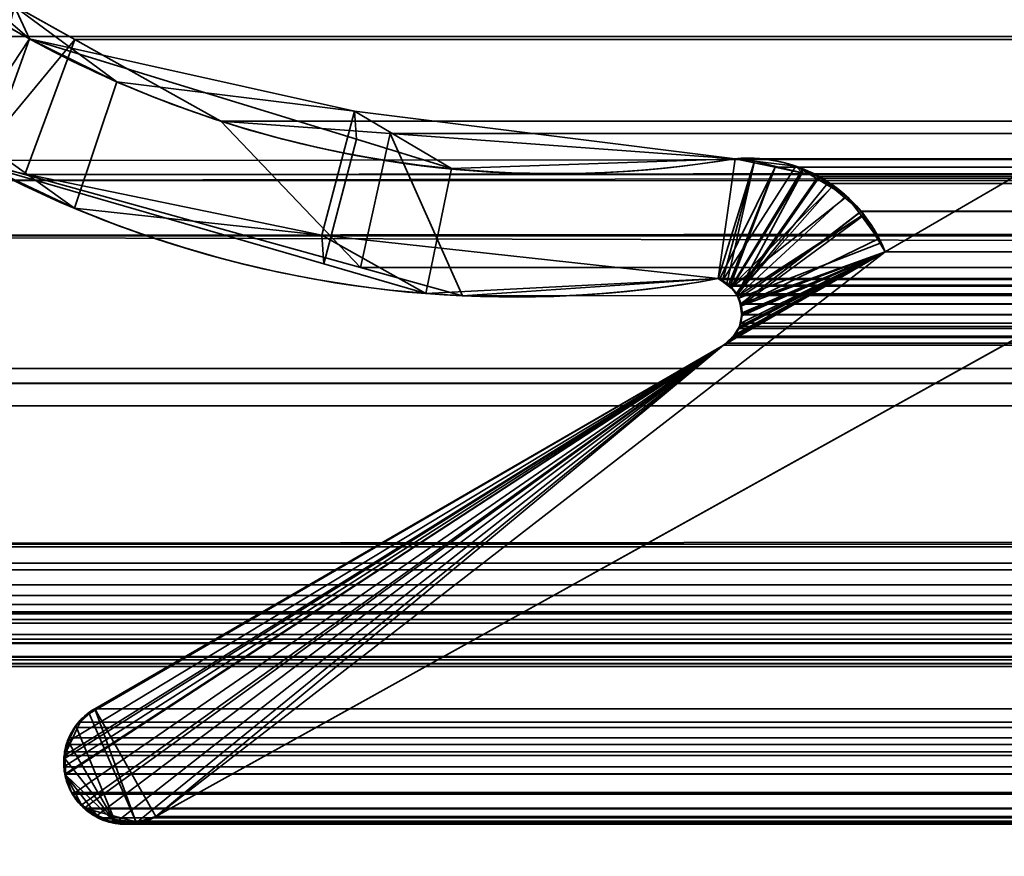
# Model space of a CAD drawing. Header units: millimetres. Extents: x -603 to 3703, y -115 to 193.
# Tile 261 of 656: x 1032 to 1038, y -5 to 0. Entities that reach past the tile are written whole.
import ezdxf

# ---------------------------------------------------------------- set-up
doc = ezdxf.new("R2010")
doc.units = ezdxf.units.MM
doc.layers.add('152', color=7, linetype='Continuous', true_color=0xffffff)

# ---------------------------------------------------------------- blocks, each defined once
blk = doc.blocks.new('UG_SURFACE_002')
at = {"layer": '152', "color": 252, "linetype": 'Continuous', "lineweight": 35}
for points in [[(2165, -18, 2212.25), (2165, 174.4, 2212.25), (835, 174.4, 2212.25), (835, -18, 2212.25)], [(985, -18, 2062.2499), (985, 174.4, 2062.2499), (2015.0001, 174.4, 2062.2499), (2015.0001, -18, 2062.2499)]]:
    blk.add_3dface(points, dxfattribs=at)
blk = doc.blocks.new('UG_SURFACE_071')
at = {"layer": '152', "color": 43, "linetype": 'Continuous', "lineweight": 35}
for points in [[(1029, 0, 2), (1068, 0, 951.5), (1094, 0, 948)], [(1094, 0, 948), (1120, 0, 951.5), (1971, 0, 2), (1029, 0, 2)], [(1029, 0, 2), (1029, 0, 2017), (1068, 0, 1186.5), (1068, 0, 951.5)], [(1029, 0, 2017), (1094, 0, 1190.0001), (1068, 0, 1186.5)], [(1120, 0, 1186.5), (1094, 0, 1190.0001), (1029, 0, 2017), (1971, 0, 2017)], [(1029, 0, 2), (1971, 0, 2), (1971, -2), (1029, -2)], [(1029, 0, 2017), (1029, -34, 2017), (1971, -34, 2017), (1971, 0, 2017)], [(1029, -34), (1029, -2), (1971, -2), (1971, -34)]]:
    blk.add_3dface(points, dxfattribs=at)
blk = doc.blocks.new('UG_SURFACE_096')
at = {"layer": '152', "color": 7, "linetype": 'Continuous', "lineweight": 35}
for points in [[(1031.7388, -0.5532, 2013.5112), (1032.4106, -1.0341, 2012.8393), (1032.6657, -0.2724, 2012.5842), (1032.0498, 0.1813, 2013.2003)], [(1032.1391, -0.0133, -7.75), (1032.0252, 0.0846, -7.75), (1032.0498, 0.1813, 2013.2003)], [(1032.1391, -0.0133, -7.75), (1032.0498, 0.1813, 2013.2003), (1032.6657, -0.2724, 2012.5842)], [(1032.0252, 0.0846, -7.75), (1032.1391, -0.0133, -7.75), (1031.7165, -0.6536, -7.75)], [(1031.8637, -0.7759, -7.75), (1031.7165, -0.6536, -7.75), (1032.1391, -0.0133, -7.75)], [(1032.1391, -0.0133, -7.75), (1034.1076, -0.6191, -7.75), (1033.9115, -1.369, -7.75), (1031.8637, -0.7759, -7.75)], [(1032.1391, -0.0133, -7.75), (1032.6657, -0.2724, 2012.5842), (1034.0958, -0.4504, 2011.1542)], [(1034.0958, -0.4504, 2011.1542), (1034.1076, -0.6191, -7.75), (1032.1391, -0.0133, -7.75)], [(1040.2764, -0.597, -7.75), (1032.8995, -4.6975, -7.75), (1037.2902, -1.2961, -7.75), (1039.4056, -0.0688, -7.75)], [(1039.4056, -0.0688, 2005.8444), (1037.2902, -1.2961, 2007.9598), (1032.8995, -4.6975, 2012.3506), (1040.2764, -0.597, 2004.9736)], [(1039.4056, -0.0688, -7.75), (1037.2902, -1.2961, -7.75), (1037.2902, -1.2961, 2007.9598), (1039.4056, -0.0688, 2005.8444)], [(1034.0958, -0.4504, 2011.1542), (1032.6657, -0.2724, 2012.5842), (1032.4106, -1.0341, 2012.8393), (1033.8982, -1.1969, 2011.3518)], [(1033.8982, -1.1969, 2011.3518), (1036.2856, -1.4582, 2008.9643), (1036.3876, -0.7357, 2008.8625), (1034.0958, -0.4504, 2011.1542)], [(1034.6807, -0.7956, -7.75), (1034.0958, -0.4504, 2011.1542), (1036.3876, -0.7357, 2008.8625)], [(1034.6807, -0.7956, -7.75), (1034.1076, -0.6191, -7.75), (1034.0958, -0.4504, 2011.1542)], [(1032.4106, -1.0341, 2012.8393), (1031.7388, -0.5532, 2013.5112), (1031.8637, -0.7759, -7.75)], [(1040.2764, -0.597, 2004.9736), (1032.8995, -4.6975, 2012.3506), (1032.8995, -4.6975, -7.75), (1040.2764, -0.597, -7.75)], [(1034.1076, -0.6191, -7.75), (1034.6807, -0.7956, -7.75), (1034.526, -1.547, -7.75), (1033.9115, -1.369, -7.75)], [(1036.2856, -1.4582, -7.75), (1034.526, -1.547, -7.75), (1034.6807, -0.7956, -7.75), (1036.3876, -0.7357, -7.75)], [(1036.3876, -0.7357, 2008.8625), (1036.3876, -0.7357, -7.75), (1034.6807, -0.7956, -7.75)], [(1036.3876, -0.7357, -7.75), (1036.5034, -0.7501, -7.75), (1036.2856, -1.4582, -7.75)], [(1036.5027, -0.7599, 2008.7473), (1036.3876, -0.7357, 2008.8625), (1036.2856, -1.4582, 2008.9643), (1036.3102, -1.4716, 2008.9397)], [(1036.3085, -1.473, -7.75), (1036.2856, -1.4582, -7.75), (1036.5034, -0.7501, -7.75), (1036.752, -0.781, -7.75)], [(1036.3102, -1.4716, 2008.9397), (1036.3375, -1.4864, 2008.9126), (1036.5027, -0.7599, 2008.7473)], [(1036.7916, -0.8206, 2008.4584), (1036.5027, -0.7599, 2008.7473), (1036.3375, -1.4864, 2008.9126), (1036.3632, -1.5149, 2008.8868)], [(1036.3876, -0.7357, -7.75), (1036.3876, -0.7357, 2008.8625), (1036.5027, -0.7599, 2008.7473)], [(1036.5027, -0.7599, 2008.7473), (1036.5034, -0.7501, -7.75), (1036.3876, -0.7357, -7.75)], [(1036.5034, -0.7501, -7.75), (1036.5027, -0.7599, 2008.7473), (1036.7916, -0.8206, 2008.4584)], [(1036.7916, -0.8206, 2008.4584), (1036.752, -0.781, -7.75), (1036.5034, -0.7501, -7.75)], [(1031.8637, -0.7759, -7.75), (1033.9115, -1.369, -7.75), (1033.8982, -1.1969, 2011.3518)], [(1033.8982, -1.1969, 2011.3518), (1032.4106, -1.0341, 2012.8393), (1031.8637, -0.7759, -7.75)], [(1036.3628, -1.508, -7.75), (1036.3085, -1.473, -7.75), (1036.752, -0.781, -7.75), (1036.79, -0.8036, -7.75)], [(1036.79, -0.8036, -7.75), (1036.9669, -0.9082, -7.75), (1036.3628, -1.508, -7.75)], [(1036.3632, -1.5149, 2008.8868), (1036.3981, -1.5535, 2008.852), (1036.7916, -0.8206, 2008.4584)], [(1036.3981, -1.5535, 2008.852), (1036.9728, -0.9008, 2008.2772), (1036.8874, -0.8407, 2008.3625), (1036.7916, -0.8206, 2008.4584)], [(1036.7916, -0.8206, 2008.4584), (1036.79, -0.8036, -7.75), (1036.752, -0.781, -7.75)], [(1036.79, -0.8036, -7.75), (1036.7916, -0.8206, 2008.4584), (1036.8874, -0.8407, 2008.3625)], [(1036.8874, -0.8407, 2008.3625), (1036.9669, -0.9082, -7.75), (1036.79, -0.8036, -7.75)], [(1036.8874, -0.8407, 2008.3625), (1036.9728, -0.9008, 2008.2772), (1036.9669, -0.9082, -7.75)], [(1036.365, -1.5112, -7.75), (1036.3628, -1.508, -7.75), (1036.9669, -0.9082, -7.75), (1037.0604, -0.9635, -7.75)], [(1037.0553, -0.9589, 2008.1947), (1036.9728, -0.9008, 2008.2772), (1036.3981, -1.5535, 2008.852), (1036.402, -1.5635, 2008.848)], [(1037.0604, -0.9635, -7.75), (1036.9669, -0.9082, -7.75), (1036.9728, -0.9008, 2008.2772)], [(1037.0604, -0.9635, -7.75), (1036.9728, -0.9008, 2008.2772), (1037.0553, -0.9589, 2008.1947)], [(1037.0604, -0.9635, -7.75), (1037.1469, -1.0803, -7.75), (1036.4014, -1.5638, -7.75), (1036.365, -1.5112, -7.75)], [(1036.402, -1.5635, 2008.848), (1036.4237, -1.6191, 2008.8263), (1037.1517, -1.0837, 2008.0984), (1037.0553, -0.9589, 2008.1947)], [(1037.0553, -0.9589, 2008.1947), (1037.1469, -1.0803, -7.75), (1037.0604, -0.9635, -7.75)], [(1037.0553, -0.9589, 2008.1947), (1037.1517, -1.0837, 2008.0984), (1037.1469, -1.0803, -7.75)], [(1037.1469, -1.0803, -7.75), (1036.4094, -1.5754, -7.75), (1036.4014, -1.5638, -7.75)], [(1037.1469, -1.0803, -7.75), (1037.2669, -1.2421, -7.75), (1036.4094, -1.5754, -7.75)], [(1036.4237, -1.6191, 2008.8263), (1037.2546, -1.217, 2007.9954), (1037.1517, -1.0837, 2008.0984)], [(1037.2669, -1.2421, -7.75), (1037.1469, -1.0803, -7.75), (1037.1517, -1.0837, 2008.0984)], [(1037.2669, -1.2421, -7.75), (1037.1517, -1.0837, 2008.0984), (1037.2546, -1.217, 2007.9954)], [(1033.8982, -1.1969, 2011.3518), (1033.9115, -1.369, -7.75), (1034.526, -1.547, -7.75)], [(1036.2856, -1.4582, 2008.9643), (1033.8982, -1.1969, 2011.3518), (1034.526, -1.547, -7.75)], [(1036.4197, -1.623, -7.75), (1036.4094, -1.5754, -7.75), (1037.2669, -1.2421, -7.75), (1037.2902, -1.2961, -7.75)], [(1037.2902, -1.2961, 2007.9598), (1037.2546, -1.217, 2007.9954), (1036.4237, -1.6191, 2008.8263), (1036.4239, -1.622, 2008.826)], [(1037.2546, -1.217, 2007.9954), (1037.2902, -1.2961, -7.75), (1037.2669, -1.2421, -7.75)], [(1037.2546, -1.217, 2007.9954), (1037.2902, -1.2961, 2007.9598), (1037.2902, -1.2961, -7.75)], [(1036.3175, -1.8586, -7.75), (1036.3632, -1.8237, -7.75), (1037.2902, -1.2961, -7.75), (1032.8995, -4.6975, -7.75)], [(1032.8995, -4.6975, 2012.3506), (1037.2902, -1.2961, 2007.9598), (1036.3175, -1.8586, 2008.9326)], [(1036.3683, -1.813, 2008.8818), (1036.3175, -1.8586, 2008.9326), (1037.2902, -1.2961, 2007.9598)], [(1037.2902, -1.2961, -7.75), (1036.3632, -1.8237, -7.75), (1036.3684, -1.8157, -7.75)], [(1037.2902, -1.2961, 2007.9598), (1036.386, -1.7971, 2008.8639), (1036.3683, -1.813, 2008.8818)], [(1036.3684, -1.8157, -7.75), (1036.4028, -1.763, -7.75), (1037.2902, -1.2961, -7.75)], [(1036.4044, -1.7635, 2008.8456), (1036.386, -1.7971, 2008.8639), (1037.2902, -1.2961, 2007.9598)], [(1036.4028, -1.763, -7.75), (1036.4141, -1.7456, -7.75), (1037.2902, -1.2961, -7.75)], [(1037.2902, -1.2961, 2007.9598), (1036.4141, -1.7456, 2008.8358), (1036.4044, -1.7635, 2008.8456)], [(1037.2902, -1.2961, -7.75), (1036.4141, -1.7456, -7.75), (1036.4257, -1.6816, -7.75)], [(1037.2902, -1.2961, 2007.9598), (1036.4282, -1.6826, 2008.8217), (1036.4141, -1.7456, 2008.8358)], [(1037.2902, -1.2961, -7.75), (1036.4288, -1.6645, -7.75), (1036.4197, -1.623, -7.75)], [(1037.2902, -1.2961, 2007.9598), (1036.4239, -1.622, 2008.826), (1036.4282, -1.6821, 2008.8217)], [(1036.4257, -1.6816, -7.75), (1036.4288, -1.6645, -7.75), (1037.2902, -1.2961, -7.75)], [(1036.4282, -1.6821, 2008.8217), (1036.4282, -1.6826, 2008.8217), (1037.2902, -1.2961, 2007.9598)], [(1034.526, -1.547, -7.75), (1036.2856, -1.4582, -7.75), (1036.2856, -1.4582, 2008.9643)], [(1036.2856, -1.4582, -7.75), (1036.3085, -1.473, -7.75), (1036.3102, -1.4716, 2008.9397)], [(1036.3102, -1.4716, 2008.9397), (1036.2856, -1.4582, 2008.9643), (1036.2856, -1.4582, -7.75)], [(1036.3375, -1.4864, 2008.9126), (1036.3102, -1.4716, 2008.9397), (1036.3085, -1.473, -7.75)], [(1036.3085, -1.473, -7.75), (1036.3628, -1.508, -7.75), (1036.3632, -1.5149, 2008.8868)], [(1036.3632, -1.5149, 2008.8868), (1036.3375, -1.4864, 2008.9126), (1036.3085, -1.473, -7.75)], [(1036.3628, -1.508, -7.75), (1036.365, -1.5112, -7.75), (1036.3632, -1.5149, 2008.8868)], [(1036.3981, -1.5535, 2008.852), (1036.3632, -1.5149, 2008.8868), (1036.365, -1.5112, -7.75)], [(1036.365, -1.5112, -7.75), (1036.4014, -1.5638, -7.75), (1036.402, -1.5635, 2008.848)], [(1036.402, -1.5635, 2008.848), (1036.3981, -1.5535, 2008.852), (1036.365, -1.5112, -7.75)], [(1036.4237, -1.6191, 2008.8263), (1036.402, -1.5635, 2008.848), (1036.4014, -1.5638, -7.75)], [(1036.4014, -1.5638, -7.75), (1036.4094, -1.5754, -7.75), (1036.4239, -1.622, 2008.826)], [(1036.4239, -1.622, 2008.826), (1036.4237, -1.6191, 2008.8263), (1036.4014, -1.5638, -7.75)], [(1036.4094, -1.5754, -7.75), (1036.4197, -1.623, -7.75), (1036.4239, -1.622, 2008.826)], [(1036.4282, -1.6821, 2008.8217), (1036.4239, -1.622, 2008.826), (1036.4197, -1.623, -7.75)], [(1036.4197, -1.623, -7.75), (1036.4288, -1.6645, -7.75), (1036.4282, -1.6821, 2008.8217)], [(1036.4282, -1.6826, 2008.8217), (1036.4257, -1.6816, -7.75), (1036.4141, -1.7456, -7.75)], [(1036.4141, -1.7456, -7.75), (1036.4141, -1.7456, 2008.8358), (1036.4282, -1.6826, 2008.8217)], [(1036.4288, -1.6645, -7.75), (1036.4257, -1.6816, -7.75), (1036.4282, -1.6821, 2008.8217)], [(1036.4282, -1.6826, 2008.8217), (1036.4282, -1.6821, 2008.8217), (1036.4257, -1.6816, -7.75)], [(1036.386, -1.7971, 2008.8639), (1036.4028, -1.763, -7.75), (1036.3684, -1.8157, -7.75)], [(1036.386, -1.7971, 2008.8639), (1036.4044, -1.7635, 2008.8456), (1036.4028, -1.763, -7.75)], [(1036.4028, -1.763, -7.75), (1036.4044, -1.7635, 2008.8456), (1036.4141, -1.7456, 2008.8358)], [(1036.4141, -1.7456, 2008.8358), (1036.4141, -1.7456, -7.75), (1036.4028, -1.763, -7.75)], [(1036.3175, -1.8586, -7.75), (1036.3175, -1.8586, 2008.9326), (1036.3683, -1.813, 2008.8818)], [(1036.3683, -1.813, 2008.8818), (1036.3632, -1.8237, -7.75), (1036.3175, -1.8586, -7.75)], [(1036.3683, -1.813, 2008.8818), (1036.3684, -1.8157, -7.75), (1036.3632, -1.8237, -7.75)], [(1036.3684, -1.8157, -7.75), (1036.3683, -1.813, 2008.8818), (1036.386, -1.7971, 2008.8639)], [(1036.3175, -1.8586, -7.75), (1032.3565, -4.4464, -7.75), (1032.349, -4.4241, -7.75), (1032.3541, -4.3454, -7.75)], [(1032.3541, -4.3454, -7.75), (1032.359, -4.2719, -7.75), (1032.3718, -4.2453, -7.75), (1036.3175, -1.8586, -7.75)], [(1032.4558, -4.6258, -7.75), (1032.3923, -4.5523, -7.75), (1032.3565, -4.4464, -7.75), (1036.3175, -1.8586, -7.75)], [(1032.4179, -4.1507, -7.75), (1032.5009, -4.0763, -7.75), (1036.3175, -1.8586, -7.75), (1032.3718, -4.2453, -7.75)], [(1036.3175, -1.8586, -7.75), (1032.5419, -4.693, -7.75), (1032.4929, -4.6686, -7.75), (1032.4558, -4.6258, -7.75)], [(1032.5009, -4.0763, -7.75), (1032.5317, -4.0486, -7.75), (1036.3175, -1.8586, -7.75)], [(1032.5317, -4.0486, 2012.7182), (1036.3175, -1.8586, 2008.9326), (1036.3175, -1.8586, -7.75), (1032.5317, -4.0486, -7.75)], [(1032.8995, -4.6975, 2012.3506), (1036.3175, -1.8586, 2008.9326), (1032.5317, -4.0486, 2012.7182)], [(1032.6593, -4.7331, -7.75), (1032.6157, -4.7299, -7.75), (1032.5419, -4.693, -7.75), (1036.3175, -1.8586, -7.75)], [(1032.7798, -4.7371, -7.75), (1032.7679, -4.7411, -7.75), (1032.6593, -4.7331, -7.75), (1036.3175, -1.8586, -7.75)], [(1036.3175, -1.8586, -7.75), (1032.8995, -4.6975, -7.75), (1032.7798, -4.7371, -7.75)], [(1032.4993, -4.0777, 2012.7506), (1032.5009, -4.0763, -7.75), (1032.4179, -4.1507, -7.75)], [(1032.4179, -4.1507, -7.75), (1032.418, -4.1509, 2012.8319), (1032.4993, -4.0777, 2012.7506)], [(1032.4993, -4.0777, 2012.7506), (1032.418, -4.1509, 2012.8319), (1032.6587, -4.7364, 2012.5914), (1032.7802, -4.728, 2012.4698)], [(1032.5009, -4.0763, -7.75), (1032.4993, -4.0777, 2012.7506), (1032.5317, -4.0486, 2012.7182)], [(1032.7802, -4.728, 2012.4698), (1032.5317, -4.0486, 2012.7182), (1032.4993, -4.0777, 2012.7506)], [(1032.5317, -4.0486, 2012.7182), (1032.5317, -4.0486, -7.75), (1032.5009, -4.0763, -7.75)], [(1032.5317, -4.0486, 2012.7182), (1032.7802, -4.728, 2012.4698), (1032.8406, -4.7238, 2012.4094), (1032.8995, -4.6975, 2012.3506)], [(1032.6587, -4.7364, 2012.5914), (1032.418, -4.1509, 2012.8319), (1032.4166, -4.1522, 2012.8334), (1032.3712, -4.2465, 2012.8789)], [(1032.4173, -4.1512, -7.75), (1032.3712, -4.2465, 2012.8789), (1032.4166, -4.1522, 2012.8334)], [(1032.4173, -4.1512, -7.75), (1032.3718, -4.2453, -7.75), (1032.3712, -4.2465, 2012.8789)], [(1032.3718, -4.2453, -7.75), (1032.4173, -4.1512, -7.75), (1032.4179, -4.1507, -7.75)], [(1032.4166, -4.1522, 2012.8334), (1032.418, -4.1509, 2012.8319), (1032.4179, -4.1507, -7.75), (1032.4173, -4.1512, -7.75)], [(1032.3712, -4.2465, 2012.8789), (1032.359, -4.2719, 2012.8911), (1032.3495, -4.3457, 2012.9006), (1032.6587, -4.7364, 2012.5914)], [(1032.3712, -4.2465, 2012.8789), (1032.3718, -4.2453, -7.75), (1032.359, -4.2719, -7.75)], [(1032.359, -4.2719, -7.75), (1032.359, -4.2719, 2012.8911), (1032.3712, -4.2465, 2012.8789)], [(1032.3541, -4.3454, -7.75), (1032.3495, -4.3457, 2012.9006), (1032.359, -4.2719, 2012.8911)], [(1032.359, -4.2719, 2012.8911), (1032.359, -4.2719, -7.75), (1032.3541, -4.3454, -7.75)], [(1032.3566, -4.4464, 2012.8934), (1032.3454, -4.3771, 2012.9046), (1032.3541, -4.3454, -7.75)], [(1032.3454, -4.3771, 2012.9046), (1032.3495, -4.3457, 2012.9006), (1032.3541, -4.3454, -7.75)], [(1032.3495, -4.3457, 2012.9006), (1032.3454, -4.3771, 2012.9046), (1032.3566, -4.4464, 2012.8934), (1032.6587, -4.7364, 2012.5914)], [(1032.3541, -4.3454, -7.75), (1032.349, -4.4241, -7.75), (1032.3566, -4.4464, 2012.8934)], [(1032.349, -4.4241, -7.75), (1032.3565, -4.4464, -7.75), (1032.3566, -4.4464, 2012.8934)], [(1032.3565, -4.4464, -7.75), (1032.3923, -4.5523, -7.75), (1032.3923, -4.5523, 2012.8577)], [(1032.3923, -4.5523, 2012.8577), (1032.3627, -4.4839, 2012.8872), (1032.3565, -4.4464, -7.75)], [(1032.3627, -4.4839, 2012.8872), (1032.3566, -4.4464, 2012.8934), (1032.3565, -4.4464, -7.75)], [(1032.3566, -4.4464, 2012.8934), (1032.3627, -4.4839, 2012.8872), (1032.3923, -4.5523, 2012.8577), (1032.4529, -4.6262, 2012.7971)], [(1032.4529, -4.6262, 2012.7971), (1032.5418, -4.6873, 2012.7082), (1032.3566, -4.4464, 2012.8934)], [(1032.5418, -4.6873, 2012.7082), (1032.6461, -4.7372, 2012.604), (1032.6587, -4.7364, 2012.5914), (1032.3566, -4.4464, 2012.8934)], [(1032.3923, -4.5523, -7.75), (1032.4558, -4.6258, -7.75), (1032.4529, -4.6262, 2012.7971)], [(1032.4529, -4.6262, 2012.7971), (1032.3923, -4.5523, 2012.8577), (1032.3923, -4.5523, -7.75)], [(1032.4779, -4.6566, 2012.7721), (1032.4529, -4.6262, 2012.7971), (1032.4558, -4.6258, -7.75)], [(1032.4529, -4.6262, 2012.7971), (1032.4779, -4.6566, 2012.7721), (1032.5418, -4.6873, 2012.7082)], [(1032.4558, -4.6258, -7.75), (1032.4929, -4.6686, -7.75), (1032.4779, -4.6566, 2012.7721)], [(1032.5418, -4.6873, 2012.7082), (1032.4779, -4.6566, 2012.7721), (1032.4929, -4.6686, -7.75)], [(1032.4929, -4.6686, -7.75), (1032.5419, -4.693, -7.75), (1032.5418, -4.6873, 2012.7082)], [(1032.6461, -4.7372, 2012.604), (1032.5418, -4.6873, 2012.7082), (1032.5419, -4.693, -7.75)], [(1032.5419, -4.693, -7.75), (1032.6157, -4.7299, -7.75), (1032.6461, -4.7372, 2012.604)], [(1032.6157, -4.7299, -7.75), (1032.6593, -4.7331, -7.75), (1032.6587, -4.7364, 2012.5914)], [(1032.6587, -4.7364, 2012.5914), (1032.6461, -4.7372, 2012.604), (1032.6157, -4.7299, -7.75)], [(1032.7802, -4.728, 2012.4698), (1032.6587, -4.7364, 2012.5914), (1032.6593, -4.7331, -7.75)], [(1032.6593, -4.7331, -7.75), (1032.7679, -4.7411, -7.75), (1032.7802, -4.728, 2012.4698)], [(1032.7679, -4.7411, -7.75), (1032.7798, -4.7371, -7.75), (1032.7802, -4.728, 2012.4698)], [(1032.7798, -4.7371, -7.75), (1032.8995, -4.6975, -7.75), (1032.8995, -4.6975, 2012.3506)], [(1032.8995, -4.6975, 2012.3506), (1032.8406, -4.7238, 2012.4094), (1032.7798, -4.7371, -7.75)], [(1032.8406, -4.7238, 2012.4094), (1032.7802, -4.728, 2012.4698), (1032.7798, -4.7371, -7.75)]]:
    blk.add_3dface(points, dxfattribs=at)
blk = doc.blocks.new('UG_SURFACE_097')
at = {"layer": '152', "color": 7, "linetype": 'Continuous', "lineweight": 35}
for points in [[(1031.8078, -0.7461, 2013.4423), (1030.3921, 0.4409, 2014.858), (1031.0248, 0.7572, 2014.2252), (1032.4117, -0.0176, 2012.8384)], [(1968.9752, 0.7572, 2014.2252), (1967.5883, -0.0176, 2012.8384), (1032.4117, -0.0176, 2012.8384), (1031.0248, 0.7572, 2014.2252)], [(1026.7696, -0.8721, 2018.4803), (1973.1926, 0.5499, 2018.4426), (1973.187, -0.4242, 2018.4369)], [(1026.7696, -0.8721, 2018.4803), (1026.8074, 0.5499, 2018.4426), (1973.1926, 0.5499, 2018.4426)], [(1969.3426, 0.0339, 2014.5926), (1030.3921, 0.4409, 2014.858), (1031.8078, -0.7461, 2013.4423)], [(1969.3426, 0.0339, 2014.5926), (1969.6422, 0.342, 2014.8921), (1030.3921, 0.4409, 2014.858)], [(1974.3572, -2.122, 2019.6073), (1025.7392, 0.3108, 2019.5107), (1025.651, -2.0878, 2019.599)], [(1974.3572, -2.122, 2019.6073), (1974.2143, 0.3098, 2019.4643), (1025.7392, 0.3108, 2019.5107)], [(1969.3426, 0.0339, 2014.5926), (1031.8078, -0.7461, 2013.4423), (1032.1108, -0.8301, 2013.1392)], [(1032.1108, -0.8301, 2013.1392), (1967.8659, -0.767, 2013.1159), (1969.3426, 0.0339, 2014.5926)], [(1032.4117, -0.0176, 2012.8384), (1032.1108, -0.8301, 2013.1392), (1031.8078, -0.7461, 2013.4423)], [(1032.4117, -0.0176, 2012.8384), (1033.2919, -0.5094, 2011.9581), (1034.1319, -1.3905, 2011.1182), (1032.1108, -0.8301, 2013.1392)], [(1033.2919, -0.5094, 2011.9581), (1032.4117, -0.0176, 2012.8384), (1967.5883, -0.0176, 2012.8384)], [(1033.2919, -0.5094, 2011.9581), (1967.5883, -0.0176, 2012.8384), (1966.7081, -0.5094, 2011.9581)], [(1040.2764, -0.597, 2004.9736), (1032.8995, -4.6975, 2012.3506), (1037.2902, -1.2961, 2007.9598), (1039.4056, -0.0688, 2005.8444)], [(1039.4056, -0.0688, 2005.8444), (1037.2902, -1.2961, 2007.9598), (1962.7098, -1.2961, 2007.9598), (1960.5944, -0.0688, 2005.8444)], [(1973.187, -0.4242, 2018.4369), (1026.6945, -1.2001, 2018.5554), (1026.7696, -0.8721, 2018.4803)], [(1973.187, -0.4242, 2018.4369), (1973.3462, -1.1826, 2018.5962), (1026.6945, -1.2001, 2018.5554)], [(1034.1319, -1.3905, 2011.1182), (1033.2919, -0.5094, 2011.9581), (1034.3106, -0.5839, 2010.9394)], [(1966.7081, -0.5094, 2011.9581), (1965.6894, -0.5839, 2010.9394), (1034.3106, -0.5839, 2010.9394), (1033.2919, -0.5094, 2011.9581)], [(1034.7457, -1.5607, 2010.5042), (1034.1319, -1.3905, 2011.1182), (1034.3106, -0.5839, 2010.9394)], [(1034.3106, -0.5839, 2010.9394), (1036.3876, -0.7357, 2008.8625), (1036.2856, -1.4582, 2008.9643), (1034.7457, -1.5607, 2010.5042)], [(1034.3106, -0.5839, 2010.9394), (1965.6894, -0.5839, 2010.9394), (1963.6124, -0.7357, 2008.8625), (1036.3876, -0.7357, 2008.8625)], [(1959.7236, -0.597, 2004.9736), (1967.1005, -4.6975, 2012.3506), (1032.8995, -4.6975, 2012.3506), (1040.2764, -0.597, 2004.9736)], [(1966.9417, -1.2682, 2012.1918), (1967.8659, -0.767, 2013.1159), (1032.1108, -0.8301, 2013.1392)], [(1036.2928, -1.4627, 2008.9571), (1036.2856, -1.4582, 2008.9643), (1036.3876, -0.7357, 2008.8625), (1036.6272, -0.7874, 2008.6229)], [(1036.3876, -0.7357, 2008.8625), (1963.6124, -0.7357, 2008.8625), (1963.3709, -0.7731, 2008.621)], [(1963.3709, -0.7731, 2008.621), (1036.6272, -0.7874, 2008.6229), (1036.3876, -0.7357, 2008.8625)], [(1036.3482, -1.4972, 2008.9018), (1036.2928, -1.4627, 2008.9571), (1036.6272, -0.7874, 2008.6229)], [(1036.6272, -0.7874, 2008.6229), (1036.3578, -1.5032, 2008.8923), (1036.3482, -1.4972, 2008.9018)], [(1036.394, -1.549, 2008.8561), (1036.3578, -1.5032, 2008.8923), (1036.6272, -0.7874, 2008.6229), (1036.8875, -0.8436, 2008.3625)], [(1036.6272, -0.7874, 2008.6229), (1963.3709, -0.7731, 2008.621), (1963.1984, -0.7998, 2008.4484)], [(1963.1984, -0.7998, 2008.4484), (1036.8875, -0.8436, 2008.3625), (1036.6272, -0.7874, 2008.6229)], [(1963.1984, -0.7998, 2008.4484), (1963.1159, -0.8538, 2008.3659), (1036.8875, -0.8436, 2008.3625)], [(1032.1108, -0.8301, 2013.1392), (1034.1319, -1.3905, 2011.1182), (1965.8786, -1.3308, 2011.1287)], [(1965.8786, -1.3308, 2011.1287), (1966.9417, -1.2682, 2012.1918), (1032.1108, -0.8301, 2013.1392)], [(1036.3994, -1.5558, 2008.8506), (1036.394, -1.549, 2008.8561), (1036.8875, -0.8436, 2008.3625), (1036.8959, -0.8454, 2008.3542)], [(1036.8959, -0.8454, 2008.3542), (1036.943, -0.8844, 2008.307), (1036.3994, -1.5558, 2008.8506)], [(1036.4217, -1.6106, 2008.8284), (1036.3994, -1.5558, 2008.8506), (1036.943, -0.8844, 2008.307), (1037.1449, -1.0515, 2008.105)], [(1036.8959, -0.8454, 2008.3542), (1036.8875, -0.8436, 2008.3625), (1963.1159, -0.8538, 2008.3659)], [(1036.8959, -0.8454, 2008.3542), (1963.1159, -0.8538, 2008.3659), (1963.0584, -0.8916, 2008.3084)], [(1963.0584, -0.8916, 2008.3084), (1036.943, -0.8844, 2008.307), (1036.8959, -0.8454, 2008.3542)], [(1037.1449, -1.0515, 2008.105), (1036.943, -0.8844, 2008.307), (1963.0584, -0.8916, 2008.3084)], [(1037.1449, -1.0515, 2008.105), (1963.0584, -0.8916, 2008.3084), (1962.9189, -0.9829, 2008.1689)], [(1962.9189, -0.9829, 2008.1689), (1037.1468, -1.0545, 2008.1034), (1037.1449, -1.0515, 2008.105)], [(1962.9189, -0.9829, 2008.1689), (1962.8582, -1.0629, 2008.1081), (1037.1468, -1.0545, 2008.1034)], [(1037.1449, -1.0515, 2008.105), (1037.1468, -1.0545, 2008.1034), (1036.4217, -1.6106, 2008.8284)], [(1037.1468, -1.0545, 2008.1034), (1037.2902, -1.2961, 2007.9598), (1036.4217, -1.6106, 2008.8284)], [(1037.1468, -1.0545, 2008.1034), (1962.8582, -1.0629, 2008.1081), (1962.7554, -1.1981, 2008.0054)], [(1962.7554, -1.1981, 2008.0054), (1037.2902, -1.2961, 2007.9598), (1037.1468, -1.0545, 2008.1034)], [(1026.6945, -1.2001, 2018.5554), (1973.3462, -1.1826, 2018.5962), (1973.8258, -3.4654, 2019.0759)], [(1973.8258, -3.4654, 2019.0759), (1026.1754, -3.4656, 2019.0747), (1026.6945, -1.2001, 2018.5554)], [(1962.7554, -1.1981, 2008.0054), (1962.7098, -1.2961, 2007.9598), (1037.2902, -1.2961, 2007.9598)], [(1036.3175, -1.8586, 2008.9326), (1036.3349, -1.8474, 2008.9152), (1037.2902, -1.2961, 2007.9598), (1032.8995, -4.6975, 2012.3506)], [(1036.3349, -1.8474, 2008.9152), (1036.3722, -1.8123, 2008.8778), (1036.3804, -1.8045, 2008.8696), (1037.2902, -1.2961, 2007.9598)], [(1037.2902, -1.2961, 2007.9598), (1036.3804, -1.8045, 2008.8696), (1036.4074, -1.7574, 2008.8427), (1036.4141, -1.7456, 2008.8358)], [(1037.2902, -1.2961, 2007.9598), (1036.4141, -1.7456, 2008.8358), (1036.4205, -1.7264, 2008.8296)], [(1036.4205, -1.7264, 2008.8296), (1036.4282, -1.6767, 2008.8217), (1036.4287, -1.6734, 2008.8212), (1037.2902, -1.2961, 2007.9598)], [(1037.2902, -1.2961, 2007.9598), (1036.4287, -1.6734, 2008.8212), (1036.4218, -1.6108, 2008.8282), (1036.4217, -1.6106, 2008.8284)], [(1965.8786, -1.3308, 2011.1287), (1034.1319, -1.3905, 2011.1182), (1034.7457, -1.5607, 2010.5042)], [(1965.8786, -1.3308, 2011.1287), (1034.7457, -1.5607, 2010.5042), (1036.2856, -1.4582, 2008.9643)], [(1036.2856, -1.4582, 2008.9643), (1963.7144, -1.4582, 2008.9643), (1965.8786, -1.3308, 2011.1287)], [(1036.2856, -1.4582, 2008.9643), (1036.2928, -1.4627, 2008.9571), (1963.707, -1.462, 2008.9569)], [(1963.707, -1.462, 2008.9569), (1963.7144, -1.4582, 2008.9643), (1036.2856, -1.4582, 2008.9643)], [(1963.6725, -1.4795, 2008.9226), (1963.707, -1.462, 2008.9569), (1036.2928, -1.4627, 2008.9571)], [(1963.6725, -1.4795, 2008.9226), (1036.2928, -1.4627, 2008.9571), (1036.3482, -1.4972, 2008.9018)], [(1036.3482, -1.4972, 2008.9018), (1963.6525, -1.4982, 2008.9025), (1963.6725, -1.4795, 2008.9226)], [(1963.616, -1.5323, 2008.8661), (1036.3482, -1.4972, 2008.9018), (1036.3578, -1.5032, 2008.8923)], [(1963.616, -1.5323, 2008.8661), (1963.6525, -1.4982, 2008.9025), (1036.3482, -1.4972, 2008.9018)], [(1036.3578, -1.5032, 2008.8923), (1963.6066, -1.5495, 2008.8565), (1963.616, -1.5323, 2008.8661)], [(1036.3578, -1.5032, 2008.8923), (1036.394, -1.549, 2008.8561), (1963.6066, -1.5495, 2008.8565)], [(1963.5853, -1.5884, 2008.8353), (1036.394, -1.549, 2008.8561), (1036.3994, -1.5558, 2008.8506)], [(1963.5853, -1.5884, 2008.8353), (1963.6066, -1.5495, 2008.8565), (1036.394, -1.549, 2008.8561)], [(1036.3994, -1.5558, 2008.8506), (1963.5795, -1.6115, 2008.8296), (1963.5853, -1.5884, 2008.8353)], [(1036.3994, -1.5558, 2008.8506), (1036.4217, -1.6106, 2008.8284), (1963.5795, -1.6115, 2008.8296)], [(1036.4217, -1.6106, 2008.8284), (1036.4218, -1.6108, 2008.8282), (1963.5795, -1.6115, 2008.8296)], [(1963.573, -1.6382, 2008.8229), (1036.4218, -1.6108, 2008.8282), (1036.4287, -1.6734, 2008.8212)], [(1963.573, -1.6382, 2008.8229), (1963.5795, -1.6115, 2008.8296), (1036.4218, -1.6108, 2008.8282)], [(1036.4287, -1.6734, 2008.8212), (1963.5729, -1.6768, 2008.8229), (1963.573, -1.6382, 2008.8229)], [(1963.5729, -1.6936, 2008.8229), (1036.4282, -1.6767, 2008.8217), (1036.4205, -1.7264, 2008.8296)], [(1036.4205, -1.7264, 2008.8296), (1963.5859, -1.7456, 2008.8358), (1963.5729, -1.6936, 2008.8229)], [(1036.4287, -1.6734, 2008.8212), (1036.4282, -1.6767, 2008.8217), (1963.5729, -1.6768, 2008.8229)], [(1963.5729, -1.6936, 2008.8229), (1963.5729, -1.6768, 2008.8229), (1036.4282, -1.6767, 2008.8217)], [(1963.6229, -1.8086, 2008.873), (1036.4074, -1.7574, 2008.8427), (1036.3804, -1.8045, 2008.8696)], [(1036.4074, -1.7574, 2008.8427), (1963.5926, -1.7573, 2008.8427), (1963.5859, -1.7456, 2008.8358)], [(1963.5859, -1.7456, 2008.8358), (1036.4141, -1.7456, 2008.8358), (1036.4074, -1.7574, 2008.8427)], [(1963.6229, -1.8086, 2008.873), (1963.5926, -1.7573, 2008.8427), (1036.4074, -1.7574, 2008.8427)], [(1036.4205, -1.7264, 2008.8296), (1036.4141, -1.7456, 2008.8358), (1963.5859, -1.7456, 2008.8358)], [(1963.6277, -1.8126, 2008.8778), (1036.3722, -1.8123, 2008.8778), (1036.3349, -1.8474, 2008.9152)], [(1036.3349, -1.8474, 2008.9152), (1963.6825, -1.8586, 2008.9326), (1963.6277, -1.8126, 2008.8778)], [(1036.3804, -1.8045, 2008.8696), (1036.3722, -1.8123, 2008.8778), (1963.6277, -1.8126, 2008.8778)], [(1036.3804, -1.8045, 2008.8696), (1963.6277, -1.8126, 2008.8778), (1963.6229, -1.8086, 2008.873)], [(1036.3175, -1.8586, 2008.9326), (1032.352, -4.4415, 2012.898), (1032.3519, -4.4412, 2012.8982), (1032.3462, -4.3976, 2012.9037)], [(1032.3462, -4.3976, 2012.9037), (1032.3497, -4.3306, 2012.9004), (1036.3175, -1.8586, 2008.9326)], [(1032.4445, -4.1297, 2012.8055), (1032.5317, -4.0486, 2012.7182), (1036.3175, -1.8586, 2008.9326), (1032.3497, -4.3306, 2012.9004)], [(1032.3998, -4.5617, 2012.8503), (1032.3923, -4.5523, 2012.8577), (1032.352, -4.4415, 2012.898), (1036.3175, -1.8586, 2008.9326)], [(1036.3175, -1.8586, 2008.9326), (1032.4683, -4.6469, 2012.7816), (1032.3998, -4.5617, 2012.8503)], [(1032.4683, -4.6469, 2012.7816), (1036.3175, -1.8586, 2008.9326), (1032.8995, -4.6975, 2012.3506), (1032.787, -4.7307, 2012.4631)], [(1967.4683, -4.0486, 2012.7182), (1963.6825, -1.8586, 2008.9326), (1036.3175, -1.8586, 2008.9326), (1032.5317, -4.0486, 2012.7182)], [(1036.3349, -1.8474, 2008.9152), (1036.3175, -1.8586, 2008.9326), (1963.6825, -1.8586, 2008.9326)], [(1025.651, -2.0878, 2019.599), (1025.5994, -2.2231, 2019.6507), (1974.3973, -2.2257, 2019.6474)], [(1025.651, -2.0878, 2019.599), (1974.3973, -2.2257, 2019.6474), (1974.3572, -2.122, 2019.6073)], [(1974.3973, -2.2257, 2019.6474), (1025.5994, -2.2231, 2019.6507), (1025.2817, -3.0566, 2019.9683)], [(1025.2817, -3.0566, 2019.9683), (1974.7183, -3.0566, 2019.9683), (1974.3973, -2.2257, 2019.6474)], [(1974.7634, -3.1716, 2020.0133), (1974.7251, -3.074, 2019.9752), (1025.2749, -3.074, 2019.9752), (1025.2366, -3.1716, 2020.0133)], [(1025.2749, -3.074, 2019.9752), (1974.7251, -3.074, 2019.9752), (1974.7183, -3.0566, 2019.9683), (1025.2817, -3.0566, 2019.9683)], [(1025.2318, -3.2122, 2020.0181), (1974.7682, -3.2122, 2020.0181), (1974.7634, -3.1716, 2020.0133)], [(1025.2366, -3.1716, 2020.0133), (1025.2318, -3.2122, 2020.0181), (1974.7634, -3.1716, 2020.0133)], [(1974.7682, -3.2122, 2020.0181), (1025.2318, -3.2122, 2020.0181), (1025.2213, -3.3021, 2020.0286)], [(1974.7787, -3.3021, 2020.0286), (1974.7682, -3.2122, 2020.0181), (1025.2213, -3.3021, 2020.0286)], [(1025.2213, -3.3021, 2020.0286), (1025.2303, -3.3666, 2020.0198), (1974.7697, -3.3666, 2020.0198), (1974.7787, -3.3021, 2020.0286)], [(1974.7697, -3.3666, 2020.0198), (1025.2303, -3.3666, 2020.0198), (1025.2378, -3.4209, 2020.0121)], [(1974.7622, -3.4209, 2020.0121), (1974.7697, -3.3666, 2020.0198), (1025.2378, -3.4209, 2020.0121)], [(1974.7442, -3.4761, 2019.9943), (1025.2378, -3.4209, 2020.0121), (1025.2558, -3.4761, 2019.9943)], [(1974.7442, -3.4761, 2019.9943), (1974.7622, -3.4209, 2020.0121), (1025.2378, -3.4209, 2020.0121)], [(1025.2558, -3.4761, 2019.9943), (1025.2753, -3.5105, 2019.9747), (1974.7247, -3.5105, 2019.9747), (1974.7442, -3.4761, 2019.9943)], [(1973.8398, -3.5319, 2019.0897), (1026.1602, -3.5319, 2019.0897), (1026.1754, -3.4656, 2019.0747)], [(1026.1754, -3.4656, 2019.0747), (1973.8258, -3.4654, 2019.0759), (1973.8398, -3.5319, 2019.0897)], [(1974.6737, -3.6004, 2019.9237), (1025.2753, -3.5105, 2019.9747), (1025.3263, -3.6004, 2019.9237)], [(1974.6737, -3.6004, 2019.9237), (1974.7247, -3.5105, 2019.9747), (1025.2753, -3.5105, 2019.9747)], [(1026.0705, -3.6511, 2019.1796), (1973.8398, -3.5319, 2019.0897), (1973.9295, -3.6511, 2019.1796)], [(1026.0705, -3.6511, 2019.1796), (1026.1602, -3.5319, 2019.0897), (1973.8398, -3.5319, 2019.0897)], [(1974.6737, -3.6004, 2019.9237), (1025.3263, -3.6004, 2019.9237), (1025.3602, -3.6291, 2019.8898)], [(1025.3602, -3.6291, 2019.8898), (1974.6422, -3.6359, 2019.8922), (1974.6737, -3.6004, 2019.9237)], [(1025.3602, -3.6291, 2019.8898), (1025.4831, -3.7332, 2019.7668), (1974.5169, -3.7332, 2019.7668)], [(1974.5169, -3.7332, 2019.7668), (1974.6287, -3.6509, 2019.8786), (1025.3602, -3.6291, 2019.8898)], [(1974.6287, -3.6509, 2019.8786), (1974.6422, -3.6359, 2019.8922), (1025.3602, -3.6291, 2019.8898)], [(1026.0633, -3.6559, 2019.1867), (1973.9367, -3.6559, 2019.1867), (1974.0602, -3.7382, 2019.3102), (1025.9398, -3.7382, 2019.3102)], [(1973.9295, -3.6511, 2019.1796), (1026.0633, -3.6559, 2019.1867), (1026.0705, -3.6511, 2019.1796)], [(1973.9295, -3.6511, 2019.1796), (1973.9367, -3.6559, 2019.1867), (1026.0633, -3.6559, 2019.1867)], [(1025.4996, -3.7378, 2019.7504), (1974.5004, -3.7378, 2019.7504), (1974.5169, -3.7332, 2019.7668), (1025.4831, -3.7332, 2019.7668)], [(1025.6394, -3.7769, 2019.6106), (1974.3606, -3.7769, 2019.6106), (1974.5004, -3.7378, 2019.7504), (1025.4996, -3.7378, 2019.7504)], [(1974.3026, -3.7931, 2019.5527), (1025.6394, -3.7769, 2019.6106), (1025.6974, -3.7931, 2019.5527)], [(1974.3026, -3.7931, 2019.5527), (1974.3606, -3.7769, 2019.6106), (1025.6394, -3.7769, 2019.6106)], [(1025.6974, -3.7931, 2019.5527), (1974.2063, -3.7758, 2019.4564), (1974.3026, -3.7931, 2019.5527)], [(1025.6974, -3.7931, 2019.5527), (1025.7937, -3.7758, 2019.4564), (1974.2063, -3.7758, 2019.4564)], [(1974.0835, -3.7538, 2019.3336), (1025.7937, -3.7758, 2019.4564), (1025.9165, -3.7538, 2019.3336)], [(1974.0835, -3.7538, 2019.3336), (1974.2063, -3.7758, 2019.4564), (1025.7937, -3.7758, 2019.4564)], [(1025.9165, -3.7538, 2019.3336), (1974.0602, -3.7382, 2019.3102), (1974.0835, -3.7538, 2019.3336)], [(1025.9165, -3.7538, 2019.3336), (1025.9398, -3.7382, 2019.3102), (1974.0602, -3.7382, 2019.3102)], [(1032.4445, -4.1297, 2012.8055), (1967.5566, -4.1271, 2012.8067), (1967.4683, -4.0486, 2012.7182)], [(1967.4683, -4.0486, 2012.7182), (1032.5317, -4.0486, 2012.7182), (1032.4445, -4.1297, 2012.8055)], [(1032.3807, -4.223, 2012.8694), (1032.4095, -4.1622, 2012.8405), (1032.4445, -4.1297, 2012.8055), (1032.3497, -4.3306, 2012.9004)], [(1032.3807, -4.223, 2012.8694), (1967.6208, -4.2216, 2012.8708), (1967.5806, -4.1484, 2012.8305)], [(1032.4095, -4.1622, 2012.8405), (1032.3807, -4.223, 2012.8694), (1967.5806, -4.1484, 2012.8305)], [(1032.4095, -4.1622, 2012.8405), (1967.5806, -4.1484, 2012.8305), (1967.5566, -4.1271, 2012.8067)], [(1967.5566, -4.1271, 2012.8067), (1032.4445, -4.1297, 2012.8055), (1032.4095, -4.1622, 2012.8405)], [(1032.3497, -4.3306, 2012.9004), (1032.351, -4.3071, 2012.8989), (1032.3613, -4.2638, 2012.8887), (1032.3807, -4.223, 2012.8694)], [(1032.3613, -4.2638, 2012.8887), (1032.351, -4.3071, 2012.8989), (1967.6521, -4.3284, 2012.902)], [(1032.3613, -4.2638, 2012.8887), (1967.6298, -4.2376, 2012.8798), (1967.6208, -4.2216, 2012.8708)], [(1967.6208, -4.2216, 2012.8708), (1032.3807, -4.223, 2012.8694), (1032.3613, -4.2638, 2012.8887)], [(1032.3613, -4.2638, 2012.8887), (1967.6521, -4.3284, 2012.902), (1967.6298, -4.2376, 2012.8798)], [(1032.351, -4.3071, 2012.8989), (1032.3497, -4.3306, 2012.9004), (1967.6522, -4.3304, 2012.9023)], [(1032.351, -4.3071, 2012.8989), (1967.6522, -4.3304, 2012.9023), (1967.6521, -4.3284, 2012.902)], [(1967.6522, -4.3304, 2012.9023), (1032.3497, -4.3306, 2012.9004), (1032.3462, -4.3976, 2012.9037)], [(1967.6546, -4.3759, 2012.9046), (1967.6522, -4.3304, 2012.9023), (1032.3462, -4.3976, 2012.9037)], [(1967.6546, -4.3759, 2012.9046), (1032.3462, -4.3976, 2012.9037), (1032.3519, -4.4412, 2012.8982)], [(1967.6546, -4.3759, 2012.9046), (1032.3519, -4.4412, 2012.8982), (1032.352, -4.4415, 2012.898)], [(1032.352, -4.4415, 2012.898), (1967.6461, -4.441, 2012.8961), (1967.6546, -4.3759, 2012.9046)], [(1967.6433, -4.4634, 2012.8932), (1967.6461, -4.441, 2012.8961), (1032.352, -4.4415, 2012.898)], [(1032.352, -4.4415, 2012.898), (1967.6129, -4.5429, 2012.8629), (1967.6433, -4.4634, 2012.8932)], [(1032.352, -4.4415, 2012.898), (1032.3923, -4.5523, 2012.8577), (1967.6077, -4.5523, 2012.8577)], [(1967.6077, -4.5523, 2012.8577), (1967.6129, -4.5429, 2012.8629), (1032.352, -4.4415, 2012.898)], [(1032.3998, -4.5617, 2012.8503), (1967.6002, -4.5617, 2012.8503), (1967.6077, -4.5523, 2012.8577), (1032.3923, -4.5523, 2012.8577)], [(1032.4683, -4.6469, 2012.7816), (1967.5317, -4.6469, 2012.7816), (1967.6002, -4.5617, 2012.8503), (1032.3998, -4.5617, 2012.8503)], [(1032.5671, -4.706, 2012.6829), (1032.4723, -4.6518, 2012.7778), (1032.4683, -4.6469, 2012.7816), (1032.787, -4.7307, 2012.4631)], [(1967.5277, -4.6518, 2012.7778), (1032.4683, -4.6469, 2012.7816), (1032.4723, -4.6518, 2012.7778)], [(1967.5277, -4.6518, 2012.7778), (1967.5317, -4.6469, 2012.7816), (1032.4683, -4.6469, 2012.7816)], [(1967.5277, -4.6518, 2012.7778), (1032.4723, -4.6518, 2012.7778), (1032.5671, -4.706, 2012.6829)], [(1032.5671, -4.706, 2012.6829), (1967.4342, -4.7114, 2012.6841), (1967.5277, -4.6518, 2012.7778)], [(1032.6767, -4.735, 2012.5732), (1032.6014, -4.7255, 2012.6486), (1032.5671, -4.706, 2012.6829), (1032.787, -4.7307, 2012.4631)], [(1967.4321, -4.7126, 2012.6822), (1032.5671, -4.706, 2012.6829), (1032.6014, -4.7255, 2012.6486)], [(1967.4321, -4.7126, 2012.6822), (1967.4342, -4.7114, 2012.6841), (1032.5671, -4.706, 2012.6829)], [(1967.4321, -4.7126, 2012.6822), (1032.6014, -4.7255, 2012.6486), (1032.6767, -4.735, 2012.5732)], [(1032.6767, -4.735, 2012.5732), (1967.3229, -4.7332, 2012.573), (1967.4321, -4.7126, 2012.6822)], [(1032.787, -4.7307, 2012.4631), (1032.7438, -4.7435, 2012.5062), (1032.6767, -4.735, 2012.5732)], [(1967.2657, -4.744, 2012.5158), (1967.3229, -4.7332, 2012.573), (1032.6767, -4.735, 2012.5732)], [(1967.2657, -4.744, 2012.5158), (1032.6767, -4.735, 2012.5732), (1032.7438, -4.7435, 2012.5062)], [(1032.7438, -4.7435, 2012.5062), (1967.2132, -4.7292, 2012.4631), (1967.2657, -4.744, 2012.5158)], [(1032.7438, -4.7435, 2012.5062), (1032.787, -4.7307, 2012.4631), (1967.2132, -4.7292, 2012.4631)], [(1032.787, -4.7307, 2012.4631), (1032.8995, -4.6975, 2012.3506), (1967.1005, -4.6975, 2012.3506)], [(1967.1005, -4.6975, 2012.3506), (1967.2132, -4.7292, 2012.4631), (1032.787, -4.7307, 2012.4631)]]:
    blk.add_3dface(points, dxfattribs=at)
blk = doc.blocks.new('UG_SURFACE_101')
at = {"layer": '152', "color": 252, "linetype": 'Continuous', "lineweight": 35}
for points in [[(1023.5, -29.92, 2021.75), (1976.5, -29.92, 2021.75), (1976.5, 14.42, 2021.75), (1023.5, 14.42, 2021.75)], [(1025, -29.92, 2020.2501), (1025, 14.42, 2020.2501), (1975, 14.42, 2020.2501), (1975, -29.92, 2020.2501)]]:
    blk.add_3dface(points, dxfattribs=at)

msp = doc.modelspace()

# ---------------------------------------------------------------- linework, layer by layer
at = {"layer": '152', "color": 252, "linetype": 'Continuous', "lineweight": 35, "true_color": 0x939598}
for p, q in [((1971, 0, 2017), (1029, 0, 2017)), ((1029, 0, 2), (1971, 0, 2)), ((1037.2902, -1.2961, 2007.9598), (1039.4056, -0.0688, 2005.8444)), ((1039.4056, -0.0688, -7.75), (1037.2902, -1.2961, -7.75)), ((1037.2902, -1.2961, 2007.9598), (1039.4056, -0.0688, 2005.8444)), ((1040.2764, -0.597, 2004.9736), (1032.8995, -4.6975, 2012.3505)), ((1032.8995, -4.6975, 2012.3505), (1040.2764, -0.597, 2004.9736)), ((1040.2764, -0.597, -7.75), (1032.8995, -4.6975, -7.75)), ((1036.3876, -0.7357, 2008.8624), (1963.6124, -0.7357, 2008.8624)), ((1036.3876, -0.7357, -7.75), (1036.3876, -0.7357, 2008.8624)), ((1037.2902, -1.2961, -7.75), (1037.2902, -1.2961, 2007.9598)), ((1037.2902, -1.2961, 2007.9598), (1962.7098, -1.2961, 2007.9598)), ((1036.2856, -1.4582, 2008.9644), (1036.2856, -1.4582, -7.75)), ((1963.7144, -1.4582, 2008.9644), (1036.2856, -1.4582, 2008.9644)), ((1963.5859, -1.7456, 2008.8359), (1036.4141, -1.7456, 2008.8359)), ((1036.4141, -1.7456, 2008.8359), (1036.4141, -1.7456, -7.75)), ((1032.5317, -4.0486, -7.75), (1036.3175, -1.8586, -7.75)), ((1032.5317, -4.0486, 2012.7183), (1036.3175, -1.8586, 2008.9325)), ((1032.5317, -4.0486, 2012.7183), (1036.3175, -1.8586, 2008.9325)), ((1036.3175, -1.8586, 2008.9325), (1036.3175, -1.8586, -7.75)), ((1963.6825, -1.8586, 2008.9325), (1036.3175, -1.8586, 2008.9325)), ((1029, -2), (1971, -2)), ((1974.7183, -3.0566, 2019.9683), (1025.2817, -3.0566, 2019.9683)), ((1973.8398, -3.5319, 2019.0898), (1026.1602, -3.5319, 2019.0898)), ((1974.5169, -3.7332, 2019.7669), (1025.4831, -3.7332, 2019.7669)), ((1032.5317, -4.0486, 2012.7183), (1032.5317, -4.0486, -7.75)), ((1967.4683, -4.0486, 2012.7183), (1032.5317, -4.0486, 2012.7183)), ((1967.6078, -4.5523, 2012.8578), (1032.3922, -4.5523, 2012.8578)), ((1032.3922, -4.5523, 2012.8578), (1032.3922, -4.5523, -7.75)), ((1032.8995, -4.6975, 2012.3505), (1032.8995, -4.6975, -7.75)), ((1967.1005, -4.6975, 2012.3505), (1032.8995, -4.6975, 2012.3505))]:
    msp.add_line(p, q, dxfattribs=at)
for points in [[(1030.0786, 1.7573, -7.75), (1031.5586, -0.1772, -7.75), (1033.9855, -1.1357, -7.75), (1036.3876, -0.7357, -7.75)], [(1036.3876, -0.7357, 2008.8624), (1033.9855, -1.1357, 2011.2645), (1031.5586, -0.1772, 2013.6914), (1030.0786, 1.7573, 2015.1714)], [(1036.2856, -1.4582, 2008.9644), (1033.7947, -1.9092, 2011.4553), (1031.2574, -0.9513, 2013.9926), (1029.6857, 1.0331, 2015.5643)], [(1029.6857, 1.0331, -7.75), (1031.2574, -0.9513, -7.75), (1033.7947, -1.9092, -7.75), (1036.2856, -1.4582, -7.75)], [(1036.3876, -0.7357, 2008.8624), (1036.7794, -0.7028, 2008.4706), (1037.1462, -0.9308, 2008.1038), (1037.2902, -1.2961, 2007.9598)], [(1036.3876, -0.7357, -7.75), (1036.7794, -0.7028, -7.75), (1037.1462, -0.9308, -7.75), (1037.2902, -1.2961, -7.75)], [(1036.2856, -1.4582, -7.75), (1036.4003, -1.5021, -7.75), (1036.458, -1.6309, -7.75), (1036.4141, -1.7456, -7.75)], [(1036.4141, -1.7456, 2008.8359), (1036.458, -1.6309, 2008.792), (1036.4003, -1.5021, 2008.8497), (1036.2856, -1.4582, 2008.9644)], [(1036.4141, -1.7456, -7.75), (1036.3957, -1.7934, -7.75), (1036.3617, -1.8331, -7.75), (1036.3175, -1.8586, -7.75)], [(1036.3175, -1.8586, 2008.9325), (1036.3617, -1.8331, 2008.8883), (1036.3957, -1.7934, 2008.8543), (1036.4141, -1.7456, 2008.8359)], [(1032.5317, -4.0486, -7.75), (1032.3558, -4.1502, -7.75), (1032.2935, -4.3746, -7.75), (1032.3922, -4.5523, -7.75)], [(1032.5317, -4.0486, 2012.7183), (1032.3558, -4.1502, 2012.8942), (1032.2935, -4.3746, 2012.9565), (1032.3922, -4.5523, 2012.8578)], [(1032.3922, -4.5523, 2012.8578), (1032.492, -4.7325, 2012.758), (1032.7193, -4.7973, 2012.5307), (1032.8995, -4.6975, 2012.3505)], [(1032.3922, -4.5523, -7.75), (1032.492, -4.7325, -7.75), (1032.7193, -4.7973, -7.75), (1032.8995, -4.6975, -7.75)]]:
    msp.add_open_spline(points, degree=3, dxfattribs=at)
for points, knots in [([(1036.3876, -0.7357, 2008.8624), (1035.2632, -0.923, 2009.9868), (1034.1398, -0.8246, 2011.1102), (1032.5014, -0.226, 2012.7486), (1031.9755, 0.0461, 2013.2745), (1030.9724, 0.7643, 2014.2776), (1030.4959, 1.2119, 2014.7541), (1030.0786, 1.7573, 2015.1714)], [0, 0, 0, 0, 0.5, 0.5, 0.75, 0.75, 1, 1, 1, 1]), ([(1029.6857, 1.0331, 2015.5643), (1030.1283, 0.4742, 2015.1217), (1030.6182, 0.0282, 2014.6318), (1031.666, -0.7016, 2013.584), (1032.2277, -0.9829, 2013.0223), (1033.9254, -1.5783, 2011.3246), (1035.1153, -1.6701, 2010.1347), (1036.2856, -1.4582, 2008.9644)], [0, 0, 0, 0, 0.25, 0.25, 0.5, 0.5, 1, 1, 1, 1]), ([(1037.2902, -1.2961, 2007.9598), (1037.2536, -1.2031, 2007.9964), (1037.2025, -1.1202, 2008.0475), (1037.0715, -0.9637, 2008.1785), (1036.9854, -0.8953, 2008.2646), (1036.7764, -0.7787, 2008.4736), (1036.6468, -0.7424, 2008.6032), (1036.4749, -0.7316, 2008.7751), (1036.4311, -0.7321, 2008.8189), (1036.3876, -0.7357, 2008.8624)], [0, 0, 0, 0, 0.219104, 0.219104, 0.499064, 0.499064, 0.874121, 0.874121, 1, 1, 1, 1]), ([(1036.2856, -1.4582, 2008.9644), (1036.311, -1.4679, 2008.939), (1036.3358, -1.4827, 2008.9142), (1036.3733, -1.5176, 2008.8767), (1036.3877, -1.5353, 2008.8623), (1036.4088, -1.5722, 2008.8412), (1036.4166, -1.5908, 2008.8334), (1036.4269, -1.6305, 2008.8231), (1036.4294, -1.6523, 2008.8206), (1036.4282, -1.6915, 2008.8218), (1036.4253, -1.7096, 2008.8247), (1036.4187, -1.733, 2008.8313), (1036.4165, -1.7394, 2008.8335), (1036.4141, -1.7456, 2008.8359)], [0, 0, 0, 0, 0.2847, 0.2847, 0.48566, 0.48566, 0.646417, 0.646417, 0.809013, 0.809013, 0.946704, 0.946704, 1, 1, 1, 1]), ([(1036.4141, -1.7456, 2008.8359), (1036.4113, -1.7531, 2008.8387), (1036.4081, -1.7602, 2008.8419), (1036.401, -1.774, 2008.849), (1036.3972, -1.7805, 2008.8528), (1036.3892, -1.793, 2008.8608), (1036.3849, -1.7989, 2008.8651), (1036.3759, -1.8102, 2008.8741), (1036.3713, -1.8155, 2008.8787), (1036.3616, -1.8254, 2008.8884), (1036.3566, -1.8301, 2008.8934), (1036.3461, -1.8391, 2008.9039), (1036.3405, -1.8435, 2008.9095), (1036.3292, -1.8515, 2008.9208), (1036.3234, -1.8552, 2008.9266), (1036.3175, -1.8586, 2008.9325)], [0, 0, 0, 0, 0.140604, 0.140604, 0.281124, 0.281124, 0.42157, 0.42157, 0.561956, 0.561956, 0.702296, 0.702296, 0.850671, 0.850671, 1, 1, 1, 1]), ([(1032.5317, -4.0486, 2012.7183), (1032.5115, -4.0603, 2012.7385), (1032.4918, -4.0742, 2012.7582), (1032.4639, -4.0984, 2012.7861), (1032.4549, -4.1071, 2012.7951), (1032.4332, -4.1303, 2012.8168), (1032.4208, -4.1456, 2012.8292), (1032.3896, -4.1917, 2012.8604), (1032.3726, -4.2263, 2012.8774), (1032.3571, -4.2778, 2012.8929), (1032.3536, -4.2923, 2012.8964), (1032.3458, -4.3365, 2012.9042), (1032.3441, -4.3675, 2012.9059), (1032.3472, -4.4123, 2012.9028), (1032.3492, -4.4269, 2012.9008), (1032.3573, -4.47, 2012.8927), (1032.3663, -4.4977, 2012.8837), (1032.3821, -4.5331, 2012.8679), (1032.387, -4.5429, 2012.863), (1032.3922, -4.5523, 2012.8578)], [0, 0, 0, 0, 0.145165, 0.145165, 0.217416, 0.217416, 0.32575, 0.32575, 0.519474, 0.519474, 0.590834, 0.590834, 0.733994, 0.733994, 0.803146, 0.803146, 0.943858, 0.943858, 1, 1, 1, 1]), ([(1032.3922, -4.5523, 2012.8578), (1032.4141, -4.5919, 2012.8359), (1032.4421, -4.6254, 2012.8079), (1032.5117, -4.6864, 2012.7383), (1032.5562, -4.7106, 2012.6938), (1032.6478, -4.7408, 2012.6022), (1032.6962, -4.7467, 2012.5538), (1032.7968, -4.7399, 2012.4532), (1032.8501, -4.7248, 2012.3999), (1032.8995, -4.6975, 2012.3505)], [0, 0, 0, 0, 0.194489, 0.194489, 0.448598, 0.448598, 0.709351, 0.709351, 1, 1, 1, 1])]:
    msp.add_open_spline(points, degree=3, knots=knots, dxfattribs=at)

# ---------------------------------------------------------------- block references
for name in ['UG_SURFACE_002', 'UG_SURFACE_101', 'UG_SURFACE_071', 'UG_SURFACE_096', 'UG_SURFACE_097']:
    msp.add_blockref(name, (0, 0), dxfattribs=at)

doc.saveas('drawing.dxf')
